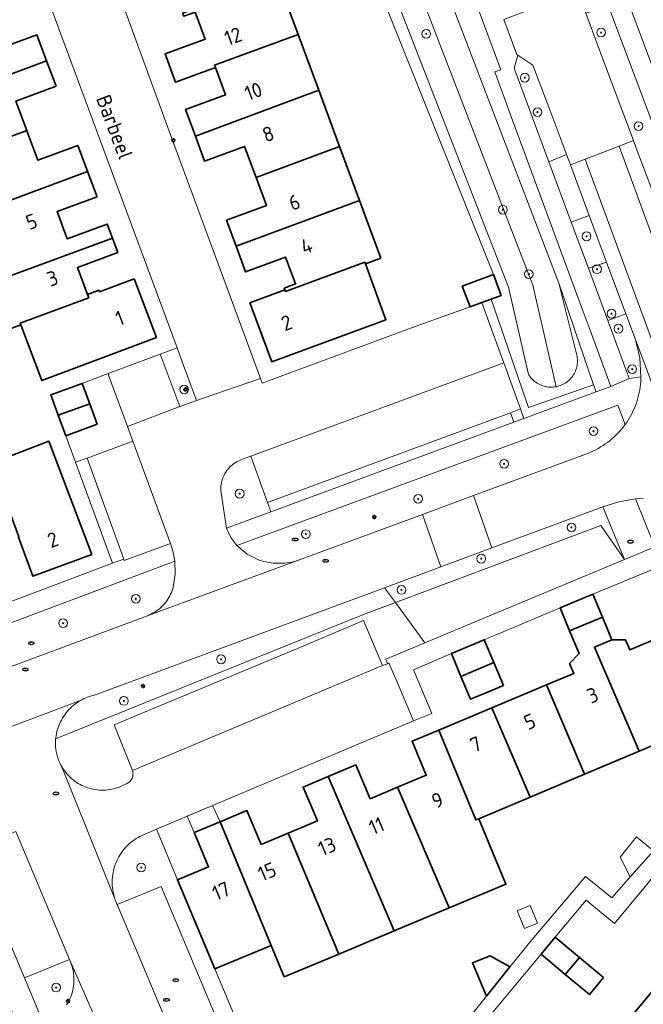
# Model space of a CAD drawing. Header units: metres. Extents: x 152610 to 160096, y 456114 to 462495.
# Tile 623 of 938: x 158822 to 158879, y 460259 to 460349. Entities that reach past the tile are written whole.
import ezdxf
from ezdxf.enums import TextEntityAlignment as Align

# ---------------------------------------------------------------- set-up
doc = ezdxf.new("R2010")
doc.units = ezdxf.units.M
doc.header["$LTSCALE"] = 0.5
doc.layers.get('0').update_dxf_attribs({"linetype": 'CONTINUOUS'})
for name, color, linetype, lineweight in [('B-PV-GR-BEPLANTING_CULTUUR_BOSPLANTSOEN-GV', 251, 'CONTINUOUS', 18), ('B-PV-GR-BEPLANTING_CULTUUR_HEESTERS-GV', 251, 'CONTINUOUS', 18), ('B-PV-GR-BOOM-S', 251, 'CONTINUOUS', 25), ('B-PV-GR-HAAG-GV', 251, 'CONTINUOUS', 13), ('B-PV-GW-TALUD_KRUIN-G', 251, 'CONTINUOUS', 18), ('B-PV-IE-MEUBILAIR-S', 251, 'CONTINUOUS', 25), ('B-PV-OG-BEBOUWING-GV', 6, 'CONTINUOUS', 35), ('B-PV-OG-BEBOUWING-T18', 1, 'CONTINUOUS', 18), ('B-PV-OG-BEBOUWING_OVERBOUWING-GV', 251, 'CONTINUOUS', 18), ('B-PV-OG-BEBOUWING_SCHUUR-GV', 251, 'CONTINUOUS', 18), ('B-PV-OG-TERREIN_BEGROEID-GV', 251, 'CONTINUOUS', 18), ('B-PV-OG-TOPOGRAFIE-T18', 1, 'CONTINUOUS', 18), ('B-PV-VH-GESLOTENVERHARDING_ASFALT-GV', 251, 'CONTINUOUS', 18), ('B-PV-VH-ONVERHARD_ZAND-GV', 251, 'CONTINUOUS', 18), ('B-PV-VH-OPENVERHARDING-GV', 251, 'CONTINUOUS', 18), ('B-PV-VH-OPENVERHARDING_BETONSTRAATSTEEN-GV', 251, 'CONTINUOUS', 18), ('B-PV-VH-OPENVERHARDING_TEGEL-GV', 251, 'CONTINUOUS', 18)]:
    doc.layers.add(name, color=color, linetype=linetype, lineweight=lineweight)
doc.styles.add('NLCS-ISO', font='NLCS-ISO.ttf')
doc.styles.add('NLCS-ISO-M750-T18', font='NLCS-ISO.ttf', dxfattribs={"height": 1.35})

# ---------------------------------------------------------------- blocks, each defined once
blk = doc.blocks.new('SIE-MEUBILAIR_PAAL_LICHTMAST-SO')
for points in [[(-0.62, 0), (-1, 0)], [(-0.71, 0.71), (-0.44, 0.44)], [(0, 1), (0, 0.62)], [(0.44, 0.44), (0.71, 0.71)], [(1, 0), (0.62, 0)], [(-0.71, -0.71), (-0.44, -0.44)], [(0, -0.62), (0, -1)], [(0.44, -0.44), (0.71, -0.71)]]:
    blk.add_lwpolyline(points)
blk.add_circle((0, 0), 0.5)
blk = doc.blocks.new('SIE-MEUBILAIR_PUT_RIOOLPUT-SO')
blk.add_ellipse((0, 0), major_axis=(1.25, 0), ratio=0.54)
at = {"style": 'NLCS-ISO'}
blk.add_text('ri', height=0.75, dxfattribs=at).set_placement((-0.04, 0.07), align=Align.MIDDLE_CENTER)
blk = doc.blocks.new('SGR-BOOM_GBKN-SO')
at = {"linetype": 'ByBlock', "lineweight": 18}
h = blk.add_hatch(color=0, dxfattribs=at)
h.dxf.hatch_style = 1
edge = h.paths.add_edge_path()
edge.add_arc((0, 0), 0.25, 0, 360)
at = {"color": 0, "linetype": 'ByBlock', "lineweight": 18}
for radius in [2, 0.25]:
    blk.add_circle((0, 0), radius, dxfattribs=at)
at = {"color": 0, "linetype": 'ByBlock', "lineweight": 18, "style": 'NLCS-ISO'}
blk.add_attdef('SOORT', (2.5, 0), '', height=1.5, dxfattribs=at)

msp = doc.modelspace()

# ---------------------------------------------------------------- linework, layer by layer
at = {"layer": 'B-PV-GR-BEPLANTING_CULTUUR_BOSPLANTSOEN-GV', "flags": 128}
for points in [[(158850.14, 460364.11), (158865.36, 460326.17), (158866.05, 460324.26), (158865.137, 460323.919), (158868.559, 460314.01), (158874.496, 460316.097), (158871.32, 460325.38), (158872.996, 460318.686), (158873.014, 460318.557), (158873.027, 460318.418), (158873.03, 460318.28), (158873.027, 460318.141), (158873.014, 460318.002), (158872.995, 460317.865), (158872.967, 460317.729), (158872.931, 460317.595), (158872.888, 460317.463), (158872.837, 460317.334), (158872.779, 460317.207), (158872.714, 460317.085), (158872.641, 460316.966), (158872.562, 460316.852), (158872.477, 460316.743), (158872.385, 460316.638), (158872.288, 460316.54), (158872.185, 460316.446), (158872.077, 460316.359), (158871.964, 460316.279), (158871.846, 460316.205), (158871.725, 460316.137), (158871.6, 460316.077), (158871.471, 460316.025), (158871.34, 460315.979), (158871.206, 460315.942), (158871.087, 460315.915), (158871.071, 460315.912), (158870.934, 460315.89), (158870.795, 460315.876), (158870.657, 460315.87), (158870.518, 460315.872), (158870.38, 460315.881), (158870.242, 460315.899), (158870.105, 460315.925), (158869.971, 460315.959), (158869.838, 460316), (158869.708, 460316.049), (158869.581, 460316.105), (158869.458, 460316.168), (158869.338, 460316.239), (158869.223, 460316.316), (158869.112, 460316.4), (158869.006, 460316.49), (158868.906, 460316.586), (158868.811, 460316.687), (158868.722, 460316.794), (158868.64, 460316.906), (158868.564, 460317.022), (158866.73, 460325.02), (158853.371, 460359.325)], [(158853.371, 460359.325), (158866.73, 460325.02), (158868.564, 460317.022), (158868.64, 460316.906), (158868.722, 460316.794), (158868.811, 460316.687), (158868.906, 460316.586), (158869.006, 460316.49), (158869.112, 460316.4), (158869.223, 460316.316), (158869.338, 460316.239), (158869.458, 460316.168), (158869.581, 460316.105), (158869.708, 460316.049), (158869.838, 460316), (158869.971, 460315.959), (158870.105, 460315.925), (158870.242, 460315.899), (158870.38, 460315.881), (158870.518, 460315.872), (158870.657, 460315.87), (158870.795, 460315.876), (158870.934, 460315.89), (158871.071, 460315.912), (158871.087, 460315.915), (158868.96, 460325.19), (158855.035, 460361.305)], [(158855.035, 460361.305), (158868.96, 460325.19), (158871.087, 460315.915), (158871.206, 460315.942), (158871.34, 460315.979), (158871.471, 460316.025), (158871.6, 460316.077), (158871.725, 460316.137), (158871.846, 460316.205), (158871.964, 460316.279), (158872.077, 460316.359), (158872.185, 460316.446), (158872.288, 460316.54), (158872.385, 460316.638), (158872.477, 460316.743), (158872.562, 460316.852), (158872.641, 460316.966), (158872.714, 460317.085), (158872.779, 460317.207), (158872.837, 460317.334), (158872.888, 460317.463), (158872.931, 460317.595), (158872.967, 460317.729), (158872.995, 460317.865), (158873.014, 460318.002), (158873.027, 460318.141), (158873.03, 460318.28), (158873.027, 460318.418), (158873.014, 460318.557), (158872.996, 460318.686), (158871.32, 460325.38), (158858.722, 460358.304)]]:
    msp.add_lwpolyline(points, dxfattribs=at)
at = {"layer": 'B-PV-GR-BEPLANTING_CULTUUR_HEESTERS-GV', "flags": 128}
for points in [[(158830.17, 460316.97), (158830.12, 460317.106), (158827.76, 460316.22), (158828.445, 460314.355), (158829.13, 460312.49), (158826.25, 460311.43), (158827.133, 460309.027), (158828.2, 460309.39), (158832.38, 460310.94), (158831.89, 460312.28)], [(158856.381, 460296.192), (158855.393, 460297.548), (158828.78, 460287.7), (158828.596, 460287.652), (158828.414, 460287.597), (158828.235, 460287.534), (158828.058, 460287.463), (158827.885, 460287.385), (158827.715, 460287.3), (158827.672, 460287.278), (158827.549, 460287.207), (158827.386, 460287.108), (158827.228, 460287.002), (158827.075, 460286.89), (158826.927, 460286.771), (158826.783, 460286.646), (158826.645, 460286.515), (158826.513, 460286.378), (158826.387, 460286.236), (158826.266, 460286.089), (158826.152, 460285.937), (158826.045, 460285.78), (158825.944, 460285.619), (158825.85, 460285.454), (158825.763, 460285.285), (158825.683, 460285.112), (158825.61, 460284.936), (158825.545, 460284.758), (158825.488, 460284.576), (158825.438, 460284.393), (158825.396, 460284.207), (158825.362, 460284.02), (158825.336, 460283.832), (158825.324, 460283.72), (158853.47, 460295.1)], [(158859.07, 460292.501), (158856.381, 460296.192), (158853.47, 460295.1), (158825.324, 460283.72), (158825.312, 460283.535), (158825.307, 460283.35), (158825.311, 460283.164), (158825.323, 460282.979), (158825.342, 460282.795), (158825.37, 460282.611), (158825.405, 460282.429), (158825.449, 460282.249), (158825.5, 460282.071), (158825.558, 460281.895), (158825.624, 460281.722), (158825.698, 460281.552), (158825.779, 460281.385), (158825.86, 460281.234), (158825.954, 460281.074), (158826.055, 460280.919), (158826.163, 460280.769), (158826.277, 460280.622), (158826.398, 460280.482), (158826.524, 460280.346), (158826.656, 460280.216), (158826.793, 460280.092), (158826.936, 460279.974), (158827.084, 460279.862), (158827.236, 460279.756), (158827.393, 460279.658), (158827.554, 460279.566), (158827.719, 460279.481), (158827.887, 460279.403), (158828.058, 460279.333), (158828.233, 460279.27), (158828.41, 460279.215), (158828.589, 460279.167), (158828.77, 460279.128), (158828.952, 460279.096), (158829.136, 460279.072), (158829.321, 460279.056), (158829.506, 460279.047), (158829.691, 460279.047), (158829.876, 460279.055), (158830.061, 460279.071), (158830.244, 460279.095), (158830.427, 460279.127), (158830.608, 460279.166), (158830.787, 460279.214), (158830.964, 460279.269), (158831.139, 460279.331), (158831.31, 460279.401), (158831.478, 460279.479), (158831.637, 460279.56), (158831.724, 460279.589), (158831.808, 460279.624), (158831.888, 460279.668), (158831.965, 460279.718), (158832.036, 460279.774), (158832.103, 460279.837), (158832.164, 460279.905), (158832.218, 460279.978), (158832.266, 460280.056), (158832.307, 460280.138), (158832.341, 460280.223), (158832.367, 460280.31), (158832.385, 460280.4), (158832.396, 460280.49), (158832.399, 460280.582), (158832.393, 460280.673), (158832.38, 460280.763), (158832.365, 460280.828), (158830.66, 460285.02), (158833.46, 460286.18), (158847.42, 460292), (158853.48, 460294.55), (158855.21, 460290.43), (158855.66, 460290.59), (158855.52, 460291.02)]]:
    msp.add_lwpolyline(points, close=True, dxfattribs=at)
for points in [[(158843.75, 460253.49), (158839.889, 460262.721), (158836.46, 460270.86), (158834.545, 460275.482), (158833.03, 460274.821), (158832.859, 460274.727), (158832.693, 460274.626), (158832.531, 460274.518), (158832.373, 460274.404), (158832.22, 460274.283), (158832.072, 460274.157), (158831.93, 460274.024), (158831.793, 460273.885), (158831.662, 460273.741), (158831.537, 460273.592), (158831.418, 460273.438), (158831.306, 460273.279), (158831.2, 460273.115), (158831.101, 460272.947), (158831.009, 460272.776), (158830.924, 460272.6), (158830.847, 460272.422), (158830.776, 460272.24), (158830.714, 460272.056), (158830.659, 460271.869), (158830.611, 460271.68), (158830.572, 460271.489), (158830.54, 460271.297), (158830.516, 460271.104), (158830.501, 460270.91), (158830.493, 460270.715), (158830.493, 460270.52), (158830.501, 460270.326), (158830.518, 460270.132), (158830.542, 460269.938), (158830.574, 460269.746), (158830.614, 460269.556), (158830.661, 460269.367), (158830.717, 460269.18), (158830.735, 460269.125), (158830.78, 460268.996), (158830.85, 460268.815), (158830.928, 460268.636), (158830.95, 460268.59), (158834.98, 460270.24), (158840.77, 460256.45)], [(158826.332, 460259.433), (158826.428, 460259.591), (158826.517, 460259.753), (158826.599, 460259.919), (158826.674, 460260.088), (158826.741, 460260.26), (158826.801, 460260.435), (158826.854, 460260.613), (158826.898, 460260.793), (158826.935, 460260.974), (158826.964, 460261.157), (158826.985, 460261.34), (158826.998, 460261.525), (158827.003, 460261.71), (158827, 460261.895), (158826.989, 460262.08), (158826.97, 460262.264), (158826.943, 460262.447), (158826.908, 460262.628), (158826.865, 460262.808), (158826.815, 460262.986), (158826.757, 460263.162), (158826.703, 460263.307), (158826.691, 460263.335), (158826.618, 460263.505), (158826.583, 460263.581), (158822.49, 460261.88), (158824.21, 460257.72)]]:
    msp.add_lwpolyline(points, dxfattribs=at)
at = {"layer": 'B-PV-GR-HAAG-GV', "flags": 128}
for points in [[(158868.559, 460314.01), (158865.137, 460323.919), (158864.296, 460323.605), (158865.3, 460320.841), (158866.3, 460318.09), (158867.82, 460313.88), (158868.128, 460313), (158874.75, 460315.437), (158874.496, 460316.097)], [(158836.99, 460317.94), (158836.44, 460319.48), (158834.876, 460318.893), (158834.93, 460318.75), (158836.69, 460314.1), (158838.19, 460314.65)], [(158844.983, 460304.481), (158867.202, 460312.659), (158866.894, 460313.537), (158844.69, 460305.32)], [(158831.55, 460300.16), (158828.2, 460309.39), (158827.133, 460309.027), (158830.53, 460299.78)]]:
    msp.add_lwpolyline(points, close=True, dxfattribs=at)
at = {"layer": 'B-PV-GW-TALUD_KRUIN-G', "flags": 128}
for points in [[(158871.087, 460315.915), (158868.96, 460325.19), (158855.035, 460361.305)], [(158855.035, 460361.305), (158868.96, 460325.19), (158871.087, 460315.915)], [(158856.381, 460296.192), (158875.16, 460303.24), (158877.33, 460300.12)], [(158825.324, 460283.72), (158853.47, 460295.1), (158856.381, 460296.192)]]:
    msp.add_lwpolyline(points, dxfattribs=at)
at = {"layer": 'B-PV-OG-BEBOUWING-GV', "flags": 128}
for points in [[(158845.65, 460353.09), (158845.598, 460353.231), (158836.934, 460350.059), (158836.99, 460349.92), (158837.05, 460349.77), (158838.07, 460350.15), (158838.99, 460347.67), (158835.33, 460346.32), (158836.221, 460343.888), (158836.279, 460343.73), (158839.94, 460345.08), (158839.858, 460345.303), (158847.494, 460348.099)], [(158819.02, 460349.23), (158818.944, 460349.431), (158811.37, 460346.5), (158813.214, 460341.49), (158824.491, 460345.708), (158823.61, 460348.08), (158819.95, 460346.72)], [(158849.377, 460343.004), (158847.494, 460348.099), (158839.858, 460345.303), (158839.94, 460345.08), (158840.86, 460342.59), (158837.2, 460341.24), (158838.099, 460338.806)], [(158825.36, 460343.37), (158824.491, 460345.708), (158813.214, 460341.49), (158815.053, 460336.494), (158822.697, 460339.332), (158821.7, 460342.01)], [(158851.277, 460337.863), (158849.377, 460343.004), (158838.099, 460338.806), (158838.94, 460336.53), (158842.6, 460337.88), (158843.653, 460335.031)], [(158822.705, 460339.309), (158822.697, 460339.332), (158815.053, 460336.494), (158815.076, 460336.431), (158816.935, 460331.381), (158816.939, 460331.37), (158828.251, 460335.578), (158828.235, 460335.621), (158827.36, 460337.97), (158823.71, 460336.61)], [(158853.1, 460332.93), (158851.277, 460337.863), (158843.653, 460335.031), (158844.6, 460332.47), (158840.95, 460331.12), (158841.823, 460328.751)], [(158829.11, 460333.27), (158828.251, 460335.578), (158816.939, 460331.37), (158819.165, 460325.325), (158830.516, 460329.482), (158830.03, 460330.78), (158826.38, 460329.42), (158825.46, 460331.91)], [(158855.051, 460327.65), (158853.1, 460332.93), (158841.823, 460328.751), (158842.688, 460326.406), (158846.35, 460327.76), (158847.259, 460325.3), (158846.22, 460324.91), (158846.28, 460324.76), (158846.339, 460324.611), (158853.585, 460327.28), (158853.64, 460327.13)], [(158831, 460328.19), (158830.516, 460329.482), (158819.165, 460325.325), (158820.719, 460321.102), (158820.74, 460321.05), (158822.15, 460321.57), (158822.094, 460321.72), (158828.362, 460324.05), (158828.25, 460324.35), (158827.33, 460326.82)], [(158853.64, 460327.13), (158853.585, 460327.28), (158846.339, 460324.611), (158846.28, 460324.76), (158843.09, 460323.57), (158843.148, 460323.411), (158845.1, 460318.18), (158855.519, 460322.032)], [(158834.54, 460320.4), (158832.5, 460325.76), (158829.33, 460324.59), (158829.27, 460324.73), (158828.25, 460324.35), (158828.362, 460324.05), (158822.094, 460321.72), (158822.15, 460321.57), (158824.06, 460316.47)], [(158866.05, 460324.26), (158865.36, 460326.17), (158862.5, 460325.1), (158863.21, 460323.2), (158864.296, 460323.605), (158865.137, 460323.919)], [(158828.445, 460314.355), (158827.76, 460316.22), (158824.88, 460315.17), (158825.565, 460313.298)], [(158829.13, 460312.49), (158828.445, 460314.355), (158825.565, 460313.298), (158826.25, 460311.43)], [(158828.62, 460300.58), (158824.71, 460310.93), (158819.6, 460309), (158819.464, 460308.947), (158821.951, 460302.181), (158821.922, 460302.17), (158823.25, 460298.591)], [(158875.306, 460294.864), (158874.43, 460296.95), (158871.44, 460295.7), (158872.315, 460293.61)], [(158876.18, 460292.78), (158875.306, 460294.864), (158872.315, 460293.61), (158873.19, 460291.52), (158872.315, 460290.629), (158872.7, 460289.713), (158870.211, 460288.669), (158873.665, 460280.492), (158878.671, 460282.598), (158874.582, 460292.106)], [(158876.18, 460292.78), (158874.582, 460292.106), (158878.671, 460282.598), (158886.78, 460286.01), (158884.34, 460291.82), (158883.516, 460293.785), (158880.656, 460292.585), (158880.49, 460292.98), (158877.816, 460291.858), (158877.429, 460292.78)], [(158865.383, 460290.704), (158864.51, 460292.79), (158861.5, 460291.53), (158862.38, 460289.44)], [(158866.26, 460288.61), (158865.383, 460290.704), (158862.38, 460289.44), (158863.26, 460287.35), (158864.605, 460287.914)], [(158873.665, 460280.492), (158870.211, 460288.669), (158865.187, 460286.562), (158868.702, 460278.404)], [(158868.702, 460278.404), (158865.187, 460286.562), (158860.348, 460284.532), (158863.746, 460276.319), (158864.01, 460276.43)], [(158863.746, 460276.319), (158860.348, 460284.532), (158857.91, 460283.51), (158859.21, 460280.41), (158856.582, 460279.305), (158861.288, 460268.275), (158866.485, 460270.444), (158865.3, 460273.309), (158864.01, 460276.43)], [(158854.07, 460278.25), (158852.77, 460281.35), (158850.229, 460280.283), (158856.284, 460266.185), (158861.288, 460268.275), (158856.582, 460279.305)], [(158856.284, 460266.185), (158850.229, 460280.283), (158847.96, 460279.33), (158849.25, 460276.24), (158846.584, 460275.12), (158851.205, 460264.065)], [(158844.11, 460274.08), (158842.81, 460277.18), (158840.357, 460276.15), (158845.031, 460264.863), (158846.221, 460261.984), (158851.205, 460264.065), (158846.584, 460275.12)], [(158845.031, 460264.863), (158840.357, 460276.15), (158838, 460275.16), (158839.3, 460272.05), (158836.46, 460270.86), (158839.889, 460262.721)], [(158873.204, 460263.766), (158870.99, 460265.6), (158869.701, 460264.049), (158871.91, 460262.21)], [(158866.858, 460262.895), (158865.061, 460263.891), (158863.427, 460263.262), (158864.719, 460260.231)], [(158875.42, 460261.93), (158873.204, 460263.766), (158871.91, 460262.21), (158874.12, 460260.37), (158874.73, 460261.099)], [(158884.24, 460260.69), (158881.66, 460262.84), (158881.436, 460262.572), (158877.987, 460258.42), (158884.807, 460252.811), (158887, 460255.47), (158889.6, 460253.32), (158890.844, 460254.832), (158884.029, 460260.436)]]:
    msp.add_lwpolyline(points, close=True, dxfattribs=at)
at = {"layer": 'B-PV-OG-BEBOUWING_OVERBOUWING-GV', "flags": 128}
msp.add_lwpolyline([(158840.357, 460276.15), (158839.664, 460277.635), (158837.359, 460276.666), (158838, 460275.16)], close=True, dxfattribs=at)
at = {"layer": 'B-PV-OG-BEBOUWING_SCHUUR-GV', "flags": 128}
for points in [[(158879.977, 460273.503), (158878.421, 460274.774), (158876.935, 460272.91), (158877.854, 460271.11)], [(158869.379, 460266.886), (158868.711, 460268.512), (158867.512, 460268.02), (158868.18, 460266.393)]]:
    msp.add_lwpolyline(points, close=True, dxfattribs=at)
at = {"layer": 'B-PV-OG-TERREIN_BEGROEID-GV', "flags": 128}
for points in [[(158867.614, 460378.013), (158892.79, 460310.67)], [(158808.277, 460285.546), (158833.717, 460294.989), (158833.779, 460295.012), (158833.879, 460295.054), (158834.038, 460295.126), (158834.193, 460295.205), (158834.345, 460295.291), (158834.492, 460295.385), (158834.635, 460295.484), (158834.774, 460295.591), (158834.907, 460295.703), (158835.035, 460295.822), (158835.158, 460295.946), (158835.274, 460296.076), (158835.385, 460296.211), (158835.489, 460296.351), (158835.587, 460296.495), (158835.678, 460296.644), (158835.762, 460296.797), (158835.839, 460296.954), (158835.909, 460297.114), (158835.971, 460297.277), (158836.026, 460297.442), (158836.068, 460297.591), (158836.254, 460298.777), (158836.214, 460299.977), (158803.06, 460287.51)]]:
    msp.add_lwpolyline(points, dxfattribs=at)
for points in [[(158871.32, 460325.38), (158874.496, 460316.097), (158874.75, 460315.437), (158876.09, 460315.93), (158874.088, 460321.33), (158873.187, 460323.768), (158866.894, 460340.756), (158865.46, 460344.675), (158866.019, 460344.877), (158862.461, 460354.497), (158860.666, 460359.013), (158858.722, 460358.304)], [(158878.405, 460337.721), (158880.79, 460331.376), (158884.58, 460321.29), (158888.88, 460309.863), (158889.761, 460307.778), (158890.74, 460305.737), (158892.672, 460306.813), (158891.16, 460309.99), (158882.846, 460332.136), (158876.094, 460350.121), (158875.461, 460351.807), (158875.199, 460352.505), (158874.25, 460352.193), (158874.087, 460352.14), (158874.706, 460350.313), (158873.805, 460350.047), (158875.408, 460345.698), (158878.147, 460338.407)], [(158868.951, 460345.302), (158867.57, 460346.2), (158867.25, 460345.03), (158870.424, 460336.465), (158872.027, 460337.14), (158871.51, 460338.53), (158870.508, 460341.227)], [(158874.099, 460331.569), (158872.632, 460335.512), (158872.377, 460336.198), (158872.027, 460337.14), (158870.424, 460336.465), (158872.463, 460330.964)], [(158875.691, 460327.287), (158874.099, 460331.569), (158872.463, 460330.964), (158874.023, 460326.753)], [(158877.446, 460322.57), (158875.691, 460327.287), (158874.023, 460326.753), (158875.799, 460321.96)], [(158878.319, 460320.22), (158877.446, 460322.57), (158875.799, 460321.96), (158877.76, 460316.67), (158878.834, 460316.811), (158878.734, 460318.539)], [(158877.388, 460312.445), (158876.72, 460314.23), (158841.903, 460301.391), (158842.841, 460300.614), (158843.933, 460300.072), (158844.139, 460300.008), (158844.348, 460299.951), (158844.558, 460299.902), (158844.77, 460299.861), (158844.984, 460299.828), (158845.198, 460299.802), (158845.413, 460299.785), (158845.629, 460299.776), (158845.845, 460299.774), (158846.061, 460299.781), (158846.277, 460299.796), (158846.491, 460299.818), (158846.705, 460299.849), (158846.918, 460299.887), (158847.129, 460299.933), (158847.338, 460299.987), (158847.538, 460300.047), (158858.85, 460304.228), (158863.535, 460305.96), (158874.031, 460309.839), (158874.262, 460309.938), (158874.49, 460310.044), (158874.714, 460310.157), (158874.935, 460310.277), (158875.152, 460310.405), (158875.365, 460310.539), (158875.573, 460310.68), (158875.777, 460310.827), (158875.975, 460310.981), (158876.169, 460311.141), (158876.358, 460311.307), (158876.541, 460311.479), (158876.719, 460311.657), (158876.891, 460311.84), (158877.057, 460312.029), (158877.217, 460312.223), (158877.371, 460312.422)], [(158844.69, 460305.32), (158843.17, 460309.56), (158842.401, 460309.278), (158842.259, 460309.229), (158842.12, 460309.172), (158841.984, 460309.109), (158841.851, 460309.038), (158841.723, 460308.96), (158841.599, 460308.875), (158841.479, 460308.784), (158841.365, 460308.687), (158841.256, 460308.584), (158841.152, 460308.475), (158841.055, 460308.36), (158840.963, 460308.241), (158840.878, 460308.117), (158840.8, 460307.988), (158840.729, 460307.856), (158840.665, 460307.72), (158840.609, 460307.581), (158840.559, 460307.439), (158840.518, 460307.295), (158840.484, 460307.148), (158840.458, 460307), (158840.44, 460306.851), (158840.43, 460306.701), (158840.428, 460306.551), (158840.433, 460306.401), (158840.447, 460306.251), (158840.458, 460306.172), (158840.931, 460302.99), (158844.983, 460304.481)], [(158877.33, 460300.12), (158875.34, 460304.93), (158865.211, 460301.182), (158860.541, 460299.453), (158855.393, 460297.548), (158856.381, 460296.192), (158875.16, 460303.24)], [(158877.33, 460300.12), (158875.16, 460303.24), (158856.381, 460296.192), (158859.07, 460292.501)]]:
    msp.add_lwpolyline(points, close=True, dxfattribs=at)
at = {"layer": 'B-PV-VH-GESLOTENVERHARDING_ASFALT-GV', "flags": 128}
msp.add_lwpolyline([(158872.027, 460337.14), (158872.377, 460336.198), (158873.728, 460336.715), (158876.836, 460337.905), (158878.147, 460338.407), (158875.408, 460345.698), (158873.805, 460350.047), (158873.058, 460352.069), (158871.715, 460351.555), (158868.454, 460350.306), (158866.286, 460349.476), (158867.48, 460346.259), (158867.57, 460346.2), (158868.951, 460345.302), (158870.508, 460341.227), (158871.51, 460338.53)], close=True, dxfattribs=at)
for points in [[(158880.79, 460331.376), (158878.405, 460337.721), (158878.147, 460338.407), (158876.836, 460337.905), (158877.089, 460337.218), (158886.851, 460310.68)], [(158886.851, 460310.68), (158877.089, 460337.218), (158876.836, 460337.905), (158873.728, 460336.715), (158873.981, 460336.028), (158883.365, 460310.592)], [(158883.365, 460310.592), (158873.981, 460336.028), (158873.728, 460336.715), (158872.377, 460336.198), (158872.632, 460335.512), (158874.099, 460331.569), (158875.691, 460327.287), (158877.446, 460322.57), (158878.319, 460320.22), (158881.5, 460311.757)]]:
    msp.add_lwpolyline(points, dxfattribs=at)
at = {"layer": 'B-PV-VH-ONVERHARD_ZAND-GV', "flags": 128}
for points in [[(158868.559, 460314.01), (158865.137, 460323.919), (158864.296, 460323.605), (158865.3, 460320.841), (158866.3, 460318.09), (158867.82, 460313.88), (158868.128, 460313), (158874.75, 460315.437), (158874.496, 460316.097)], [(158836.99, 460317.94), (158836.44, 460319.48), (158834.876, 460318.893), (158834.93, 460318.75), (158836.69, 460314.1), (158838.19, 460314.65)], [(158844.983, 460304.481), (158867.202, 460312.659), (158866.894, 460313.537), (158844.69, 460305.32)], [(158831.55, 460300.16), (158828.2, 460309.39), (158827.133, 460309.027), (158830.53, 460299.78)]]:
    msp.add_lwpolyline(points, close=True, dxfattribs=at)
at = {"layer": 'B-PV-VH-OPENVERHARDING-GV', "flags": 128}
msp.add_lwpolyline([(158867.82, 460313.88), (158866.894, 460313.537), (158867.202, 460312.659), (158868.128, 460313)], close=True, dxfattribs=at)
at = {"layer": 'B-PV-VH-OPENVERHARDING_BETONSTRAATSTEEN-GV', "flags": 128}
for points in [[(158821.11, 460356.47), (158822.32, 460353.22), (158823.18, 460350.97), (158824.58, 460351.45), (158830.04, 460336.71), (158836.44, 460319.48), (158836.99, 460317.94), (158838.19, 460314.65), (158840.866, 460315.572), (158844.042, 460316.665), (158842.78, 460320.13), (158835.83, 460338.94), (158829.54, 460356.15), (158828.6, 460358.74), (158813.52, 460369.27)], [(158881.5, 460311.757), (158878.319, 460320.22), (158878.734, 460318.539), (158878.834, 460316.811), (158878.828, 460316.613), (158878.813, 460316.365), (158878.791, 460316.117), (158878.76, 460315.871), (158878.722, 460315.625), (158878.675, 460315.381), (158878.621, 460315.139), (158878.559, 460314.898), (158878.49, 460314.66), (158878.412, 460314.424), (158878.327, 460314.19), (158878.235, 460313.96), (158878.135, 460313.732), (158878.028, 460313.508), (158877.914, 460313.287), (158877.793, 460313.071), (158877.665, 460312.858), (158877.53, 460312.649), (158877.388, 460312.445), (158877.371, 460312.422), (158877.217, 460312.223), (158877.057, 460312.029), (158876.891, 460311.84), (158876.719, 460311.657), (158876.541, 460311.479), (158876.358, 460311.307), (158876.169, 460311.141), (158875.975, 460310.981), (158875.777, 460310.827), (158875.573, 460310.68), (158875.365, 460310.539), (158875.152, 460310.405), (158874.935, 460310.277), (158874.714, 460310.157), (158874.49, 460310.044), (158874.262, 460309.938), (158874.031, 460309.839), (158863.535, 460305.96), (158865.211, 460301.182), (158875.34, 460304.93), (158876.816, 460305.406), (158878.343, 460305.673), (158879.05, 460305.694)], [(158821.203, 460284.816), (158827.672, 460287.278), (158827.715, 460287.3), (158827.885, 460287.385), (158828.058, 460287.463), (158828.235, 460287.534), (158828.414, 460287.597), (158828.596, 460287.652), (158828.78, 460287.7), (158855.393, 460297.548), (158860.541, 460299.453), (158858.85, 460304.228), (158847.538, 460300.047), (158840.147, 460297.34), (158833.779, 460295.012), (158833.717, 460294.989), (158808.277, 460285.546)], [(158836.775, 460254.762), (158830.95, 460268.59), (158830.928, 460268.636), (158830.85, 460268.815), (158830.78, 460268.996), (158830.735, 460269.125), (158828.072, 460275.738), (158825.86, 460281.234), (158825.779, 460281.385), (158825.698, 460281.552), (158825.624, 460281.722), (158825.558, 460281.895), (158825.5, 460282.071), (158825.449, 460282.249), (158825.405, 460282.429), (158825.37, 460282.611), (158825.342, 460282.795), (158825.323, 460282.979), (158825.311, 460283.164), (158825.307, 460283.35), (158825.312, 460283.535), (158825.324, 460283.72), (158825.336, 460283.832), (158825.362, 460284.02), (158825.396, 460284.207), (158825.438, 460284.393), (158825.488, 460284.576), (158825.545, 460284.758), (158825.61, 460284.936), (158825.683, 460285.112), (158825.763, 460285.285), (158825.85, 460285.454), (158825.944, 460285.619), (158826.045, 460285.78), (158826.152, 460285.937), (158826.266, 460286.089), (158826.387, 460286.236), (158826.513, 460286.378), (158826.645, 460286.515), (158826.783, 460286.646), (158826.927, 460286.771), (158827.075, 460286.89), (158827.228, 460287.002), (158827.386, 460287.108), (158827.549, 460287.207), (158827.672, 460287.278), (158821.203, 460284.816)], [(158821.69, 460275.26), (158826.583, 460263.581), (158826.618, 460263.505), (158826.691, 460263.335), (158826.703, 460263.307), (158829.677, 460256.576)], [(158829.677, 460256.576), (158826.703, 460263.307), (158826.757, 460263.162), (158826.815, 460262.986), (158826.865, 460262.808), (158826.908, 460262.628), (158826.943, 460262.447), (158826.97, 460262.264), (158826.989, 460262.08), (158827, 460261.895), (158827.003, 460261.71), (158826.998, 460261.525), (158826.985, 460261.34), (158826.964, 460261.157), (158826.935, 460260.974), (158826.898, 460260.793), (158826.854, 460260.613), (158826.801, 460260.435), (158826.741, 460260.26), (158826.674, 460260.088), (158826.599, 460259.919), (158826.517, 460259.753), (158826.428, 460259.591), (158826.332, 460259.433)]]:
    msp.add_lwpolyline(points, dxfattribs=at)
for points in [[(158865.3, 460320.841), (158864.296, 460323.605), (158863.21, 460323.2), (158860.65, 460322.3), (158858.19, 460321.41), (158844.2, 460316.23), (158844.042, 460316.665), (158840.866, 460315.572), (158838.19, 460314.65), (158836.69, 460314.1), (158831.89, 460312.28), (158832.38, 460310.94), (158835.82, 460301.6), (158836.062, 460300.799), (158836.214, 460299.977), (158836.254, 460298.777), (158836.068, 460297.591), (158836.026, 460297.442), (158835.971, 460297.277), (158835.909, 460297.114), (158835.839, 460296.954), (158835.762, 460296.797), (158835.678, 460296.644), (158835.587, 460296.495), (158835.489, 460296.351), (158835.385, 460296.211), (158835.274, 460296.076), (158835.158, 460295.946), (158835.035, 460295.822), (158834.907, 460295.703), (158834.774, 460295.591), (158834.635, 460295.484), (158834.492, 460295.385), (158834.345, 460295.291), (158834.193, 460295.205), (158834.038, 460295.126), (158833.879, 460295.054), (158833.779, 460295.012), (158840.147, 460297.34), (158847.538, 460300.047), (158847.338, 460299.987), (158847.129, 460299.933), (158846.918, 460299.887), (158846.705, 460299.849), (158846.491, 460299.818), (158846.277, 460299.796), (158846.061, 460299.781), (158845.845, 460299.774), (158845.629, 460299.776), (158845.413, 460299.785), (158845.198, 460299.802), (158844.984, 460299.828), (158844.77, 460299.861), (158844.558, 460299.902), (158844.348, 460299.951), (158844.139, 460300.008), (158843.933, 460300.072), (158842.841, 460300.614), (158841.903, 460301.391), (158841.342, 460302.145), (158840.931, 460302.99), (158840.458, 460306.172), (158840.447, 460306.251), (158840.433, 460306.401), (158840.428, 460306.551), (158840.43, 460306.701), (158840.44, 460306.851), (158840.458, 460307), (158840.484, 460307.148), (158840.518, 460307.295), (158840.559, 460307.439), (158840.609, 460307.581), (158840.665, 460307.72), (158840.729, 460307.856), (158840.8, 460307.988), (158840.878, 460308.117), (158840.963, 460308.241), (158841.055, 460308.36), (158841.152, 460308.475), (158841.256, 460308.584), (158841.365, 460308.687), (158841.479, 460308.784), (158841.599, 460308.875), (158841.723, 460308.96), (158841.851, 460309.038), (158841.984, 460309.109), (158842.12, 460309.172), (158842.259, 460309.229), (158842.401, 460309.278), (158843.17, 460309.56), (158866.3, 460318.09)], [(158834.93, 460318.75), (158834.876, 460318.893), (158830.12, 460317.106), (158830.17, 460316.97), (158831.89, 460312.28), (158836.69, 460314.1)], [(158867.82, 460313.88), (158866.3, 460318.09), (158843.17, 460309.56), (158844.69, 460305.32), (158866.894, 460313.537)], [(158835.82, 460301.6), (158832.38, 460310.94), (158828.2, 460309.39), (158831.55, 460300.16), (158831.6, 460300.03)], [(158865.211, 460301.182), (158863.535, 460305.96), (158858.85, 460304.228), (158860.541, 460299.453)], [(158880.11, 460301.27), (158878.343, 460305.673), (158876.816, 460305.406), (158875.34, 460304.93), (158877.33, 460300.12)], [(158855.21, 460290.43), (158853.48, 460294.55), (158847.42, 460292), (158833.46, 460286.18), (158830.66, 460285.02), (158832.365, 460280.828)], [(158856.902, 460288.05), (158855.78, 460290.67), (158855.66, 460290.59), (158855.21, 460290.43), (158832.365, 460280.828), (158832.38, 460280.763), (158832.393, 460280.673), (158832.399, 460280.582), (158832.396, 460280.49), (158832.385, 460280.4), (158832.367, 460280.31), (158832.341, 460280.223), (158832.307, 460280.138), (158832.266, 460280.056), (158832.218, 460279.978), (158832.164, 460279.905), (158832.103, 460279.837), (158832.036, 460279.774), (158831.965, 460279.718), (158831.888, 460279.668), (158831.808, 460279.624), (158831.724, 460279.589), (158831.637, 460279.56), (158831.478, 460279.479), (158831.31, 460279.401), (158831.139, 460279.331), (158830.964, 460279.269), (158830.787, 460279.214), (158830.608, 460279.166), (158830.427, 460279.127), (158830.244, 460279.095), (158830.061, 460279.071), (158829.876, 460279.055), (158829.691, 460279.047), (158829.506, 460279.047), (158829.321, 460279.056), (158829.136, 460279.072), (158828.952, 460279.096), (158828.77, 460279.128), (158828.589, 460279.167), (158828.41, 460279.215), (158828.233, 460279.27), (158828.058, 460279.333), (158827.887, 460279.403), (158827.719, 460279.481), (158827.554, 460279.566), (158827.393, 460279.658), (158827.236, 460279.756), (158827.084, 460279.862), (158826.936, 460279.974), (158826.793, 460280.092), (158826.656, 460280.216), (158826.524, 460280.346), (158826.398, 460280.482), (158826.277, 460280.622), (158826.163, 460280.769), (158826.055, 460280.919), (158825.954, 460281.074), (158825.86, 460281.234), (158828.072, 460275.738), (158830.735, 460269.125), (158830.717, 460269.18), (158830.661, 460269.367), (158830.614, 460269.556), (158830.574, 460269.746), (158830.542, 460269.938), (158830.518, 460270.132), (158830.501, 460270.326), (158830.493, 460270.52), (158830.493, 460270.715), (158830.501, 460270.91), (158830.516, 460271.104), (158830.54, 460271.297), (158830.572, 460271.489), (158830.611, 460271.68), (158830.659, 460271.869), (158830.714, 460272.056), (158830.776, 460272.24), (158830.847, 460272.422), (158830.924, 460272.6), (158831.009, 460272.776), (158831.101, 460272.947), (158831.2, 460273.115), (158831.306, 460273.279), (158831.418, 460273.438), (158831.537, 460273.592), (158831.662, 460273.741), (158831.793, 460273.885), (158831.93, 460274.024), (158832.072, 460274.157), (158832.22, 460274.283), (158832.373, 460274.404), (158832.531, 460274.518), (158832.693, 460274.626), (158832.859, 460274.727), (158833.03, 460274.821), (158834.545, 460275.482), (158858.05, 460285.37)], [(158826.583, 460263.581), (158821.69, 460275.26), (158817.57, 460273.52), (158822.49, 460261.88)], [(158840.77, 460256.45), (158834.98, 460270.24), (158830.95, 460268.59), (158836.775, 460254.762), (158839.97, 460256.112)]]:
    msp.add_lwpolyline(points, close=True, dxfattribs=at)
at = {"layer": 'B-PV-VH-OPENVERHARDING_TEGEL-GV', "flags": 128}
for points in [[(158876.094, 460350.121), (158882.846, 460332.136), (158891.16, 460309.99), (158892.672, 460306.813), (158892.86, 460306.42), (158893.57, 460305.233), (158895.81, 460301.5), (158899.19, 460297.21), (158902.58, 460293.73), (158912.362, 460285.628), (158913.579, 460285.695), (158914.766, 460285.973), (158911.866, 460288.39), (158910.707, 460289.357), (158905.409, 460293.772), (158903.84, 460295.08), (158900.58, 460298.41), (158895.63, 460306.18), (158894.41, 460307.29), (158892.79, 460310.67), (158867.614, 460378.013)], [(158862.461, 460354.497), (158866.019, 460344.877), (158865.46, 460344.675), (158866.894, 460340.756), (158873.187, 460323.768), (158874.088, 460321.33), (158876.09, 460315.93), (158877.76, 460316.67), (158875.799, 460321.96), (158874.023, 460326.753), (158872.463, 460330.964), (158870.424, 460336.465), (158867.25, 460345.03), (158867.57, 460346.2), (158867.48, 460346.259), (158866.286, 460349.476)], [(158879.05, 460305.694), (158878.343, 460305.673), (158880.11, 460301.27)], [(158864.54, 460257.83), (158869.701, 460264.049), (158870.99, 460265.6), (158873.81, 460269), (158876.4, 460266.85), (158879.083, 460270.087), (158880.57, 460271.87), (158884.7, 460276.85), (158886.637, 460279.188), (158888.75, 460281.74), (158891.558, 460285.138), (158891.757, 460285.379), (158890.726, 460286.574), (158888, 460283.1), (158881.19, 460274.87), (158877.7, 460270.936), (158876.182, 460269.219), (158873.773, 460271.16), (158868.54, 460264.99), (158867.171, 460263.285), (158866.858, 460262.895), (158864.719, 460260.231), (158861.392, 460256.086)]]:
    msp.add_lwpolyline(points, dxfattribs=at)
for points in [[(158868.128, 460313), (158867.202, 460312.659), (158844.983, 460304.481), (158840.931, 460302.99), (158841.342, 460302.145), (158841.903, 460301.391), (158876.72, 460314.23), (158877.388, 460312.445), (158877.53, 460312.649), (158877.665, 460312.858), (158877.793, 460313.071), (158877.914, 460313.287), (158878.028, 460313.508), (158878.135, 460313.732), (158878.235, 460313.96), (158878.327, 460314.19), (158878.412, 460314.424), (158878.49, 460314.66), (158878.559, 460314.898), (158878.621, 460315.139), (158878.675, 460315.381), (158878.722, 460315.625), (158878.76, 460315.871), (158878.791, 460316.117), (158878.813, 460316.365), (158878.828, 460316.613), (158878.834, 460316.811), (158877.76, 460316.67), (158876.09, 460315.93), (158874.75, 460315.437)], [(158836.062, 460300.799), (158835.82, 460301.6), (158831.6, 460300.03), (158831.55, 460300.16), (158830.53, 460299.78), (158802.43, 460289.2), (158803.06, 460287.51), (158836.214, 460299.977)], [(158881.08, 460299.71), (158880.11, 460301.27), (158877.33, 460300.12), (158859.07, 460292.501), (158855.52, 460291.02), (158855.66, 460290.59), (158855.78, 460290.67), (158856.902, 460288.05), (158858.05, 460285.37), (158859.72, 460286.05), (158858.05, 460290.05), (158861.5, 460291.53), (158864.51, 460292.79), (158871.44, 460295.7), (158874.43, 460296.95)], [(158817.03, 460274.85), (158813.96, 460282.06), (158811.73, 460281.24), (158811.641, 460281.428), (158810.203, 460280.896), (158810.89, 460279.13), (158810.968, 460278.933), (158812.68, 460279.63), (158816.35, 460270.81), (158822.125, 460256.932), (158824.21, 460257.72), (158822.49, 460261.88), (158817.57, 460273.52)]]:
    msp.add_lwpolyline(points, close=True, dxfattribs=at)

# ---------------------------------------------------------------- block references
at = {"layer": 'B-PV-GR-BOOM-S', "xscale": 0.2, "yscale": 0.2, "zscale": 0.2}
for p in [(158859.207, 460348.166), (158875.186, 460348.277), (158868.209, 460344.154), (158869.378, 460341.002), (158878.614, 460339.717), (158866.213, 460332.089), (158873.863, 460329.658), (158868.579, 460326.204), (158874.817, 460326.646), (158876.137, 460322.588), (158876.773, 460321.216), (158878.04, 460317.514), (158837.072, 460315.653), (158874.495, 460311.848), (158866.32, 460308.864), (158842.146, 460306.139), (158858.46, 460305.664), (158872.478, 460303.053), (158848.205, 460302.449), (158864.233, 460300.199), (158856.938, 460297.344), (158832.651, 460296.526), (158826.005, 460294.3), (158840.447, 460291.001), (158831.567, 460287.196), (158833.153, 460271.973), (158825.371, 460261)]:
    msp.add_blockref('SGR-BOOM_GBKN-SO', p, dxfattribs=at)
at = {"layer": 'B-PV-IE-MEUBILAIR-S', "xscale": 0.2, "yscale": 0.2, "zscale": 0.2}
for name, p in [('SIE-MEUBILAIR_PAAL_LICHTMAST-SO', (158836.085, 460338.433)), ('SIE-MEUBILAIR_PAAL_LICHTMAST-SO', (158837.21, 460315.666)), ('SIE-MEUBILAIR_PAAL_LICHTMAST-SO', (158854.451, 460304.012)), ('SIE-MEUBILAIR_PUT_RIOOLPUT-SO', (158847.222, 460301.95)), ('SIE-MEUBILAIR_PUT_RIOOLPUT-SO', (158877.878, 460301.753)), ('SIE-MEUBILAIR_PUT_RIOOLPUT-SO', (158850, 460299.999)), ('SIE-MEUBILAIR_PUT_RIOOLPUT-SO', (158823.09, 460292.47)), ('SIE-MEUBILAIR_PUT_RIOOLPUT-SO', (158822.55, 460290.07)), ('SIE-MEUBILAIR_PAAL_LICHTMAST-SO', (158833.321, 460288.563)), ('SIE-MEUBILAIR_PUT_RIOOLPUT-SO', (158825.356, 460278.742)), ('SIE-MEUBILAIR_PUT_RIOOLPUT-SO', (158836.31, 460261.67)), ('SIE-MEUBILAIR_PAAL_LICHTMAST-SO', (158826.451, 460259.768)), ('SIE-MEUBILAIR_PUT_RIOOLPUT-SO', (158835.46, 460259.88))]:
    msp.add_blockref(name, p, dxfattribs=at)

# ---------------------------------------------------------------- texts
at = {"layer": 'B-PV-OG-BEBOUWING-T18', "style": 'NLCS-ISO-M750-T18'}
for s, rotation, p in [('12', 20.1, (158841.549, 460347.941)), ('10', 20.3, (158843.407, 460342.91)), ('8', 20.3, (158844.759, 460339.018)), ('6', 20.2, (158847.154, 460332.765)), ('5', 20.4, (158823.125, 460331.004)), ('4', 20.2, (158848.256, 460328.771)), ('3', 20.5, (158825.035, 460325.82)), ('1', 20.9, (158831.184, 460322.191)), ('2', 20.5, (158846.437, 460321.749)), ('2', 20.3, (158825.067, 460301.93)), ('3', 22.7, (158874.415, 460287.721)), ('5', 22.7, (158868.666, 460285.31)), ('7', 22.7, (158863.735, 460283.242)), ('9', 22.7, (158860.232, 460278.126)), ('11', 22.8, (158854.665, 460275.789)), ('13', 22.8, (158850.139, 460273.902)), ('15', 22.8, (158844.655, 460271.598)), ('17', 22.8, (158840.459, 460269.827))]:
    msp.add_text(s, height=1.35, rotation=rotation, dxfattribs=at).set_placement(p, align=Align.MIDDLE)
at = {"layer": 'B-PV-OG-TOPOGRAFIE-T18', "style": 'NLCS-ISO-M750-T18'}
msp.add_text('Barbeel', height=1.35, rotation=290.8, dxfattribs=at).set_placement((158830.713, 460339.655), align=Align.MIDDLE)

doc.saveas('drawing.dxf')
